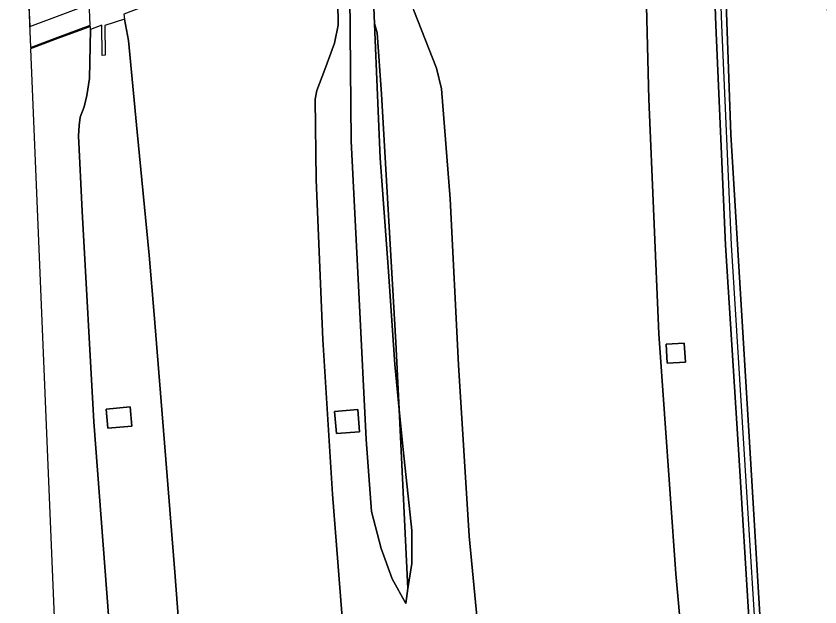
# Model space of a CAD drawing. Extents: x 157692 to 159674, y 381452 to 383291.
# Drawn here: x 157692.3 to 157750.9, y 382994.7 to 383037.8 of the extents above; entities that cross this region are included whole.
import ezdxf

# ---------------------------------------------------------------- set-up
doc = ezdxf.new("R2010")
doc.units = 0
for name, color, linetype in [('IMGEO_Berm_groen', 7, 'Continuous'), ('IMGEO_Geluidsscherm', 7, 'Continuous'), ('IMGEO_Grasland_overig', 7, 'Continuous'), ('IMGEO_Muur', 7, 'Continuous'), ('IMGEO_Rijbaan_autosnelweg', 7, 'Continuous'), ('IMGEO_Rijbaan_autoweg', 7, 'Continuous'), ('IMGEO_Terreindeel_gesloten', 7, 'Continuous'), ('IMGEO_Terreindeel_open', 7, 'Continuous')]:
    doc.layers.add(name, color=color, linetype=linetype)

msp = doc.modelspace()

# ---------------------------------------------------------------- linework, layer by layer
at = {"layer": 'IMGEO_Berm_groen'}
for points in [[(157747.055, 382972.874), (157745.075, 383004.982), (157744.063, 383021.056), (157743.359, 383037.103), (157742.872, 383050.436), (157740.875, 383050.439), (157740.845, 383049.122), (157739.417, 383049.225), (157739.342, 383047.215), (157738.655, 383043.755), (157738.311, 383041.093), (157738.29, 383038.501), (157738.461, 383031.709), (157739.186, 383014.577), (157740.441, 382997.088), (157741.785, 382982.037)], [(157715.765, 383040.593), (157715.812, 383037.112), (157715.538, 383035.789), (157714.845, 383033.863), (157714.247, 383032.331), (157714.135, 383031.713), (157714.21, 383025.809), (157714.684, 383014.182), (157715.394, 383002.901), (157716.574, 382988.019)], [(157718.401, 383038.364), (157718.453, 383037.23), (157718.652, 383036.535), (157718.961, 383032.059), (157720.02, 383013.991), (157720.261, 383009.076), (157720.54, 383006.137), (157721.172, 383000.231), (157721.17, 382997.834), (157720.902, 382995.998), (157720.745, 382994.917), (157719.744, 382996.71), (157718.946, 382998.931), (157718.238, 383001.629), (157717.859, 383006.879), (157717.335, 383017.137), (157716.755, 383028.647), (157716.658, 383039.316)], [(157726.816, 382984.641), (157725.371, 382999.817), (157724.578, 383012.321), (157723.969, 383024.442), (157723.352, 383032.468), (157722.978, 383033.955), (157721.337, 383038.172)], [(157704.571, 382988.183), (157703.909, 382997.21), (157703.186, 383006.024), (157702.383, 383016.005), (157702.018, 383020.336), (157701.163, 383029.311), (157700.524, 383035.984), (157700.237, 383037.541), (157698.794, 383037.07), (157698.809, 383034.909), (157698.6, 383034.899), (157698.569, 383037.102), (157697.746, 383036.799), (157697.687, 383033.202), (157697.492, 383031.967), (157697.279, 383031.149), (157697.007, 383030.384), (157696.923, 383029.795), (157696.873, 383029.041), (157697.152, 383023.536), (157697.993, 383008.165), (157699.197, 382992.141)]]:
    msp.add_lwpolyline(points, dxfattribs=at)
for points in [[(157741.128, 383012.516), (157739.806, 383012.445), (157739.731, 383013.836), (157741.052, 383013.908)], [(157698.903, 383009.1), (157700.634, 383009.25), (157700.757, 383007.847), (157699.026, 383007.697)], [(157715.553, 383008.927), (157717.247, 383009.063), (157717.376, 383007.45), (157715.683, 383007.314)]]:
    msp.add_lwpolyline(points, close=True, dxfattribs=at)
at = {"layer": 'IMGEO_Geluidsscherm'}
msp.add_lwpolyline([(157743.198, 383052.46), (157743.758, 383037.119), (157744.462, 383021.091), (157745.474, 383005.007), (157747.454, 382972.899), (157748.493, 382956.827), (157749.056, 382948.747), (157749.669, 382940.808), (157750.234, 382934.32)], dxfattribs=at)
at = {"layer": 'IMGEO_Grasland_overig'}
for points in [[(157753.27, 382995.713), (157752.056, 383024.671), (157751.431, 383040.28), (157751.407, 383040.868), (157751.387, 383041.372), (157751.365, 383041.929), (157751.345, 383042.416), (157751.289, 383043.794), (157751.381, 383049.307), (157750.523, 383047.67), (157749.257, 383046.227), (157747.546, 383044.603), (157746.363, 383043.67), (157745.099, 383043.092), (157743.946, 383042.851), (157744.433, 383029.126), (157745.906, 383005.076), (157747.818, 382972.936), (157750.034, 382940.838), (157750.592, 382934.338), (157757.504, 382934.689), (157756.253, 382947.839), (157755.48, 382957.316), (157754.632, 382972.276)], [(157720.902, 382995.998), (157720.9, 382996.021), (157720.261, 383009.076), (157719.95, 383012.352), (157719.458, 383019.464), (157718.873, 383027.406), (157718.509, 383036), (157718.453, 383037.23), (157718.401, 383038.364), (157718.419, 383039.814), (157718.875, 383040.81), (157717.506, 383040.644), (157716.879, 383039.967), (157716.658, 383039.316), (157716.755, 383028.647), (157717.335, 383017.137), (157717.859, 383006.879), (157718.238, 383001.629), (157718.946, 382998.931), (157719.744, 382996.71), (157720.745, 382994.917)], [(157718.453, 383037.23), (157718.509, 383036), (157718.873, 383027.406), (157719.458, 383019.464), (157719.95, 383012.352), (157720.261, 383009.076), (157720.02, 383013.991), (157718.961, 383032.059), (157718.652, 383036.535)], [(157720.261, 383009.076), (157720.9, 382996.021), (157720.902, 382995.998), (157721.17, 382997.834), (157721.172, 383000.231), (157720.54, 383006.137)]]:
    msp.add_lwpolyline(points, close=True, dxfattribs=at)
at = {"layer": 'IMGEO_Muur'}
msp.add_lwpolyline([(157743.66, 383050.925), (157743.605, 383052.482), (157742.798, 383052.445), (157742.872, 383050.436), (157743.359, 383037.103), (157744.063, 383021.056), (157745.075, 383004.982), (157747.055, 382972.874), (157748.094, 382956.801), (157748.643, 382948.731), (157749.256, 382940.789), (157749.79, 382934.298), (157750.592, 382934.338), (157750.034, 382940.838), (157747.818, 382972.936), (157745.906, 383005.076), (157744.433, 383029.126), (157743.946, 383042.851), (157743.724, 383049.104)], close=True, dxfattribs=at)
at = {"layer": 'IMGEO_Rijbaan_autosnelweg'}
for points in [[(157693.382, 383035.48), (157695.374, 383036.226), (157697.715, 383037.102), (157697.411, 383044.523), (157697.198, 383054.451), (157697.127, 383059.509), (157697.07, 383062.877), (157692.323, 383060.947)], [(157693.386, 383035.375), (157696.543, 382959.426), (157700.531, 382931.796), (157701.017, 382931.821), (157704.567, 382932.001), (157705.325, 382932.04), (157705.872, 382932.068), (157703.949, 382946.017), (157702.369, 382960.491), (157700.549, 382977.183), (157699.197, 382992.141), (157697.993, 383008.165), (157697.152, 383023.536), (157696.873, 383029.041), (157696.923, 383029.795), (157697.007, 383030.384), (157697.279, 383031.149), (157697.492, 383031.967), (157697.687, 383033.202), (157697.746, 383036.799), (157697.75, 383037.009), (157697.162, 383036.789), (157695.378, 383036.121)]]:
    msp.add_lwpolyline(points, close=True, dxfattribs=at)
msp.add_lwpolyline([(157716.574, 382988.019), (157715.394, 383002.901), (157714.684, 383014.182), (157714.21, 383025.809), (157714.135, 383031.713), (157714.247, 383032.331), (157714.845, 383033.863), (157715.538, 383035.789), (157715.812, 383037.112), (157715.765, 383040.593), (157715.65, 383043.712), (157715.32, 383043.588), (157709.423, 383041.373), (157705.839, 383040.027), (157702.302, 383038.698), (157700.179, 383037.901), (157700.237, 383037.541), (157700.524, 383035.984), (157701.163, 383029.311), (157702.018, 383020.336), (157702.383, 383016.005), (157703.186, 383006.024), (157703.909, 382997.21), (157704.571, 382988.183)], dxfattribs=at)
at = {"layer": 'IMGEO_Rijbaan_autoweg'}
msp.add_lwpolyline([(157741.785, 382982.037), (157740.441, 382997.088), (157739.186, 383014.577), (157738.461, 383031.709), (157738.29, 383038.501), (157738.311, 383041.093), (157738.655, 383043.755), (157739.342, 383047.215), (157739.417, 383049.225), (157739.317, 383052.652), (157720.309, 383045.451), (157720.463, 383040.855), (157720.832, 383039.458), (157721.337, 383038.172), (157722.978, 383033.955), (157723.352, 383032.468), (157723.969, 383024.442), (157724.578, 383012.321), (157725.371, 382999.817), (157726.816, 382984.641)], dxfattribs=at)
at = {"layer": 'IMGEO_Terreindeel_gesloten'}
for points in [[(157741.128, 383012.516), (157741.052, 383013.908), (157739.731, 383013.836), (157739.806, 383012.445)], [(157698.903, 383009.1), (157699.026, 383007.697), (157700.757, 383007.847), (157700.634, 383009.25)], [(157715.553, 383008.927), (157715.683, 383007.314), (157717.376, 383007.45), (157717.247, 383009.063)]]:
    msp.add_lwpolyline(points, close=True, dxfattribs=at)
at = {"layer": 'IMGEO_Terreindeel_open'}
msp.add_lwpolyline([(157693.318, 383037.018), (157717.381, 383046.023), (157717.506, 383040.644), (157718.875, 383040.81), (157718.673, 383046.506), (157740.888, 383054.82), (157740.79, 383057.529), (157735.134, 383055.393), (157701.247, 383042.632), (157693.21, 383039.616)], close=True, dxfattribs=at)

doc.saveas('drawing.dxf')
